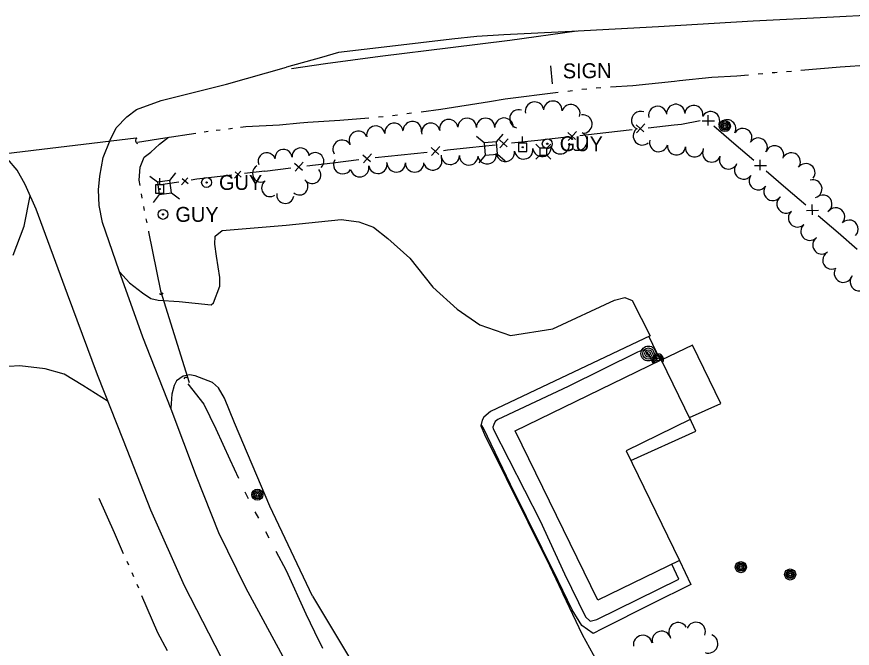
# Model space of a CAD drawing. Extents: x 589250 to 1188077, y 162953 to 363065.
# Drawn here: x 592781.4 to 593117.8, y 174433.4 to 174687.6 of the extents above; entities that cross this region are included whole.
import ezdxf

# ---------------------------------------------------------------- set-up
doc = ezdxf.new("R2010")
doc.units = 0
for name, color, linetype in [('E_BLD', 7, 'Continuous'), ('E_DRN', 7, 'Continuous'), ('E_DRN_Pipe', 7, 'Continuous'), ('E_DWY', 7, 'Continuous'), ('E_FEN_P', 7, 'Continuous'), ('E_LAND_TreeLine_P', 7, 'Continuous'), ('E_MISCPROP', 7, 'Continuous'), ('E_PATH_Sidewalk', 7, 'Continuous'), ('E_RDWY', 7, 'Continuous'), ('E_RDWY_Gravel', 7, 'Continuous'), ('E_SGN', 7, 'Continuous'), ('E_SGN_Text', 7, 'Continuous'), ('E_UTL_AG_Bold', 7, 'Continuous'), ('E_UTL_EGuyWire', 7, 'Continuous'), ('E_UTL_EPowerPole', 7, 'Continuous'), ('E_WTR_FlowLine', 7, 'Continuous')]:
    doc.layers.add(name, color=color, linetype=linetype)

msp = doc.modelspace()

# ---------------------------------------------------------------- linework, layer by layer
at = {"layer": 'E_BLD'}
for p, q in [((592982.07, 174520.91), (593040.77, 174549.51)), ((593040.77, 174549.51), (593052.5, 174525.42)), ((593052.5, 174525.42), (593026.72, 174512.87)), ((593015.29, 174452.7), (592982.07, 174520.91)), ((593026.72, 174512.87), (593048.22, 174468.73)), ((593048.22, 174468.73), (593015.29, 174452.7))]:
    msp.add_line(p, q, dxfattribs=at)
at = {"layer": 'E_DRN'}
for centre, radius, start, end in [((592830.66, 174637.72), 1.41, 133.6966, 239.9568), ((592839.54, 174576.85), 0.954, 226.1025, 332.3627), ((592849.46, 174541.58), 0.827, 52.6115, 158.8717)]:
    msp.add_arc(centre, radius, start, end, dxfattribs=at)
at = {"layer": 'E_DRN_Pipe'}
for p, q in [((592756.83, 174630.04), (592829.52, 174638.78)), ((592839.31, 174577.27), (592850.78, 174540.36))]:
    msp.add_line(p, q, dxfattribs=at)
at = {"layer": 'E_DWY'}
for p, q in [((592784.42, 174603.21), (592786.78, 174615.52)), ((592889.79, 174603.66), (592911.93, 174605.96)), ((592911.93, 174605.96), (592919.09, 174605.04)), ((592919.09, 174605.04), (592925.03, 174602.88)), ((592779.94, 174591.59), (592784.42, 174603.21)), ((592861.22, 174599.23), (592864.04, 174601.46)), ((592864.04, 174601.46), (592889.79, 174603.66)), ((592925.03, 174602.88), (592930.75, 174598.26)), ((592861.08, 174596.07), (592861.22, 174599.23)), ((592930.75, 174598.26), (592939.7, 174590.45)), ((592861.76, 174591.18), (592861.08, 174596.07)), ((592863.09, 174582.67), (592861.76, 174591.18)), ((592939.7, 174590.45), (592948.94, 174578.71)), ((592822.8, 174584.91), (592826.83, 174580.41)), ((592826.83, 174580.41), (592832.03, 174576.39)), ((592863.12, 174579.19), (592863.09, 174582.67)), ((592860.65, 174572.37), (592863.12, 174579.19)), ((592948.94, 174578.71), (592958.65, 174569.93)), ((592832.03, 174576.39), (592835.36, 174574.16)), ((592835.36, 174574.16), (592838.38, 174573.48)), ((592838.38, 174573.48), (592846.81, 174572.98)), ((592997.19, 174561.93), (593021.98, 174573.52)), ((593021.98, 174573.52), (593026.16, 174574.55)), ((593026.16, 174574.55), (593029.13, 174573.34)), ((592846.81, 174572.98), (592859.71, 174571.58)), ((592859.71, 174571.58), (592860.65, 174572.37)), ((593029.13, 174573.34), (593036.43, 174559.11)), ((592958.65, 174569.93), (592967.83, 174563.61)), ((592967.83, 174563.61), (592980.2, 174559.3)), ((592980.2, 174559.3), (592997.19, 174561.93)), ((593036.43, 174559.11), (592972.13, 174528.64)), ((592782.61, 174547.12), (592740.82, 174544.2)), ((592792.87, 174545.92), (592782.61, 174547.12)), ((592800.42, 174543.74), (592792.87, 174545.92)), ((592807.99, 174539.16), (592800.42, 174543.74)), ((592850.9, 174543.43), (592848.38, 174542.94)), ((592853.28, 174542.98), (592850.9, 174543.43)), ((592845.71, 174541.02), (592844.78, 174539.12)), ((592848.38, 174542.94), (592845.71, 174541.02)), ((592860.25, 174540.36), (592853.28, 174542.98)), ((592862.63, 174538.17), (592860.25, 174540.36)), ((592818.14, 174532.68), (592807.99, 174539.16)), ((592844.78, 174539.12), (592843.87, 174535.64)), ((592865.04, 174534.08), (592862.63, 174538.17)), ((592843.87, 174535.64), (592843.36, 174530.08)), ((592869.07, 174524.17), (592865.04, 174534.08)), ((592969.44, 174526.39), (592968.71, 174525.15)), ((592972.13, 174528.64), (592969.44, 174526.39)), ((592883.25, 174490.63), (592869.07, 174524.17)), ((592968.71, 174525.15), (592968.24, 174522.93)), ((592968.24, 174522.93), (592969.75, 174519.49)), ((592969.75, 174519.49), (592995.92, 174466.74)), ((592900.5, 174454.33), (592883.25, 174490.63)), ((592995.92, 174466.74), (593000.87, 174456.25)), ((593000.87, 174456.25), (593001.29, 174455.38)), ((592900.5, 174454.33), (592917.9, 174425.3)), ((593001.29, 174455.38), (593009.02, 174439.01)), ((593009.02, 174439.01), (593018.06, 174422.58))]:
    msp.add_line(p, q, dxfattribs=at)
at = {"layer": 'E_FEN_P'}
for p, q in [((593059.56, 174647.99), (593059.62, 174643.81)), ((593030.88, 174640.85), (593034.18, 174644.44)), ((593046.09, 174644.04), (593049.01, 174644.36)), ((593049.01, 174644.36), (593056.51, 174645.73)), ((593057.35, 174645.67), (593062.23, 174645.71)), ((593003.21, 174640.99), (593006.3, 174638.17)), ((593003.39, 174637.78), (593006.69, 174641.37)), ((593008.11, 174639.8), (593018.6, 174640.97)), ((593018.6, 174640.97), (593029.1, 174642.14)), ((593030.69, 174644.05), (593033.79, 174641.24)), ((593035.6, 174642.87), (593046.09, 174644.04)), ((593062.04, 174643.59), (593070.05, 174636.71)), ((592975.72, 174637.96), (592978.81, 174635.15)), ((592975.9, 174634.76), (592979.21, 174638.35)), ((592975.9, 174634.76), (592979.21, 174638.35)), ((592975.9, 174634.76), (592979.21, 174638.35)), ((592980.62, 174636.77), (592991.12, 174637.92)), ((592991.12, 174637.92), (593001.61, 174639.08)), ((592948.23, 174634.97), (592951.31, 174632.14)), ((592948.4, 174631.76), (592951.72, 174635.33)), ((592954.75, 174633.92), (592963.63, 174634.9)), ((592963.63, 174634.9), (592974.12, 174636.05)), ((593070.05, 174636.71), (593078.06, 174629.83)), ((592920.71, 174632.01), (592923.84, 174629.23)), ((592920.93, 174628.81), (592924.19, 174632.44)), ((592925.63, 174630.85), (592936.13, 174631.96)), ((592936.13, 174631.96), (592946.63, 174633.06)), ((592953.13, 174633.75), (592954.75, 174633.92)), ((592893.26, 174628.63), (592896.39, 174625.86)), ((592893.48, 174625.43), (592896.74, 174629.06)), ((592898.17, 174627.5), (592908.66, 174628.79)), ((592908.66, 174628.79), (592919.14, 174630.08)), ((593078.33, 174627.65), (593083.21, 174627.68)), ((593080.54, 174629.97), (593080.6, 174625.79)), ((592871.64, 174625.43), (592869.09, 174622.61)), ((592871.8, 174622.94), (592869.37, 174625.11)), ((592881.21, 174625.41), (592873.03, 174624.44)), ((592881.21, 174625.41), (592891.69, 174626.7)), ((593083.02, 174625.57), (593091.03, 174618.69)), ((592846.6, 174621.04), (592838.46, 174619.81)), ((592850.21, 174622.76), (592847.75, 174619.86)), ((592850.46, 174620.27), (592847.96, 174622.36)), ((592853.91, 174622.15), (592851.64, 174621.81)), ((592859.8, 174622.86), (592853.91, 174622.15)), ((592867.97, 174623.83), (592859.8, 174622.86)), ((593091.03, 174618.69), (593099.04, 174611.81)), ((593101.52, 174611.95), (593101.58, 174607.77)), ((593099.31, 174609.63), (593104.18, 174609.66)), ((593104, 174607.55), (593112.01, 174600.67)), ((593112.01, 174600.67), (593119.68, 174594.08))]:
    msp.add_line(p, q, dxfattribs=at)
at = {"layer": 'E_LAND_TreeLine_P'}
for centre, radius, start, end in [((592989.85, 174649.56), 3.72, 13.3737, 193.3737), ((592997.21, 174649.91), 3.72, 357.3896, 177.3896), ((593004.44, 174648.51), 3.72, 342.1345, 162.1345), ((593039.39, 174647.85), 3.66, 14.1964, 194.1964), ((593046.66, 174648.66), 3.66, 5.333, 185.333), ((593053.93, 174648.23), 3.66, 353.6582, 173.6582), ((592983.54, 174646.41), 3.72, 74.624, 254.624), ((593009.3, 174644.36), 3.72, 278.3346, 98.3346), ((593032.51, 174645.81), 3.66, 69.3189, 249.3189), ((593060.72, 174645.74), 3.66, 334.0043, 154.0043), ((592933.29, 174640.99), 3.72, 6.9096, 186.9096), ((592940.67, 174641.69), 3.72, 353.8596, 173.8596), ((592948.06, 174641.02), 3.72, 11.6396, 191.6396), ((592955.33, 174642.52), 3.72, 11.6396, 191.6396), ((592962.71, 174643.05), 3.72, 359.2055, 179.2055), ((592970.14, 174643), 3.72, 0.5694, 180.5694), ((592977.57, 174643.08), 3.72, 0.5694, 180.5694), ((593067.27, 174642.47), 3.66, 332.7445, 152.7445), ((592918.9, 174637.78), 3.72, 27.1345, 207.1345), ((592925.95, 174639.89), 3.72, 10.297, 190.297), ((593007.33, 174637.5), 3.72, 242.9234, 62.9234), ((593033.21, 174639.57), 3.66, 131.7553, 311.7553), ((593073.69, 174638.97), 3.66, 328.0982, 148.0982), ((592912.38, 174634.21), 3.72, 30.3143, 210.3143), ((593039.78, 174636.88), 3.66, 165.1931, 345.1931), ((593079.9, 174635.1), 3.66, 328.0982, 148.0982), ((592888.77, 174630.69), 3.46, 5.0971, 185.0971), ((592895.67, 174631.31), 3.46, 5.0971, 185.0971), ((592985.48, 174634), 3.72, 187.7937, 7.7937), ((592992.85, 174635), 3.72, 187.7937, 7.7937), ((593000.21, 174636.03), 3.72, 189.185, 9.185), ((593046.95, 174635.55), 3.66, 174.4539, 354.4539), ((593054.23, 174634.84), 3.66, 174.4539, 354.4539), ((593061.16, 174632.7), 3.66, 157.6373, 337.6373), ((593086.49, 174631.98), 3.66, 338.1266, 158.1266), ((592882.03, 174629.36), 3.46, 20.4696, 200.4696), ((592901.58, 174629.4), 3.46, 311.6724, 131.6724), ((592948.87, 174629.56), 3.72, 199.0043, 19.0043), ((592955.93, 174631.78), 3.72, 178.2321, 358.2321), ((592963.36, 174631.55), 3.72, 178.2321, 358.2321), ((592970.75, 174632), 3.72, 187.6944, 7.6944), ((592970.75, 174632), 3.72, 187.6944, 7.6944), ((592970.75, 174632), 3.72, 187.6944, 7.6944), ((592978.12, 174633), 3.72, 187.6944, 7.6944), ((593067.93, 174629.92), 3.66, 157.6373, 337.6373), ((593093.21, 174629.12), 3.66, 323.6995, 143.6995), ((592879.74, 174624.49), 3.46, 118.559, 298.559), ((592912.63, 174628.01), 3.72, 148.8099, 328.8099), ((592919.47, 174626.8), 3.72, 190.6301, 10.6301), ((592926.78, 174628.17), 3.72, 190.6301, 10.6301), ((592934.15, 174628.76), 3.72, 179.7625, 359.7625), ((592941.58, 174628.73), 3.72, 179.7625, 359.7625), ((593073.97, 174625.82), 3.66, 144.7317, 324.7317), ((593099.1, 174624.79), 3.66, 323.6995, 143.6995), ((592900.37, 174623.84), 3.46, 219.4775, 39.4775), ((592883.4, 174618.62), 3.46, 124.1765, 304.1765), ((592895.18, 174619.26), 3.46, 229.5721, 49.5721), ((593079.91, 174621.54), 3.66, 143.6995, 323.6995), ((593101.92, 174618.27), 3.66, 287.0738, 107.0738), ((593085.8, 174617.2), 3.66, 143.6995, 323.6995), ((592889.51, 174615.88), 3.46, 170.1816, 350.1816), ((593091.04, 174612.19), 3.66, 127.7541, 307.7541), ((593105.91, 174612.16), 3.66, 304.2595, 124.2595), ((593111.07, 174607.02), 3.66, 317.8006, 137.8006), ((593095.69, 174606.55), 3.66, 133.0798, 313.0798), ((593100.68, 174601.2), 3.66, 133.0798, 313.0798), ((593116.48, 174602.08), 3.66, 315.5694, 135.5694), ((593105.47, 174595.69), 3.66, 125.2646, 305.2646), ((593109.51, 174589.59), 3.66, 118.8702, 298.8702), ((593114.11, 174584.32), 3.66, 154.703, 334.703), ((593120.54, 174580.91), 3.66, 140.9252, 320.9252), ((593047.67, 174439.98), 3.79, 30.7108, 210.7108), ((593054.85, 174440.09), 3.79, 338.768, 158.768), ((593040.98, 174436.51), 3.79, 13.0982, 193.0982), ((593033.42, 174434.83), 3.79, 9.1002, 189.1002), ((593059.84, 174435.23), 3.79, 249.1988, 69.1988)]:
    msp.add_arc(centre, radius, start, end, dxfattribs=at)
at = {"layer": 'E_MISCPROP'}
for centre, radius in [((593066.46, 174643.53), 2.23), ((593066.46, 174643.53), 1.67), ((593066.46, 174643.53), 1.12), ((593066.46, 174643.53), 0.558), ((593035.69, 174552.02), 3), ((593035.69, 174552.02), 2.25), ((593035.69, 174552.02), 1.5), ((593035.69, 174552.02), 0.75), ((593039.57, 174549.59), 0.558), ((592878.28, 174495.2), 2.23), ((592878.28, 174495.2), 1.67), ((592878.28, 174495.2), 1.12), ((592878.28, 174495.2), 0.558), ((593072.9, 174466.05), 2.23), ((593072.9, 174466.05), 1.67), ((593072.9, 174466.05), 1.12), ((593072.9, 174466.05), 0.558), ((593092.75, 174463.1), 2.23), ((593092.75, 174463.1), 1.67), ((593092.75, 174463.1), 1.12), ((593092.75, 174463.1), 0.558)]:
    msp.add_circle(centre, radius, dxfattribs=at)
for radius, start, end in [(2.23, 323.7803, 221.451), (1.67, 334.4374, 226.8186), (1.12, 353.7006, 238.2368)]:
    msp.add_arc((593039.57, 174549.59), radius, start, end, dxfattribs=at)
at = {"layer": 'E_PATH_Sidewalk'}
for p, q in [((593035.89, 174558.86), (593040.36, 174549.3)), ((593033.24, 174553.41), (593031.35, 174552.5)), ((593034.33, 174553.14), (593033.24, 174553.41)), ((593053.45, 174555.4), (593040.83, 174549.38)), ((593064.79, 174531.9), (593053.45, 174555.4)), ((593031.35, 174552.5), (593003.41, 174538.7)), ((593035.09, 174552.47), (593034.33, 174553.14)), ((593035.91, 174551.66), (593035.09, 174552.47)), ((593037.66, 174547.99), (593035.91, 174551.66)), ((593003.41, 174538.7), (592977.02, 174526.47)), ((593052.19, 174526.22), (593064.79, 174531.9)), ((592977.02, 174526.47), (592975.12, 174525.43)), ((592969.27, 174522), (592968.36, 174523.52)), ((592973.51, 174523.44), (592973.11, 174522.42)), ((592974.04, 174524.67), (592973.51, 174523.44)), ((592975.12, 174525.43), (592974.04, 174524.67)), ((593054.83, 174520.83), (593052.19, 174526.22)), ((592980.17, 174499.34), (592969.27, 174522)), ((592973.11, 174522.42), (592973.12, 174521.68)), ((592973.12, 174521.68), (592992.12, 174484.69)), ((593028.6, 174509), (593054.83, 174520.83)), ((592999.39, 174460.51), (592980.17, 174499.34)), ((592992.12, 174484.69), (593001.86, 174463.41)), ((593047.99, 174461.28), (593045.15, 174467.24)), ((593048.13, 174468.69), (593052.72, 174459.12)), ((593001.86, 174463.41), (593010.41, 174446.11)), ((593004.94, 174448.87), (592999.39, 174460.51)), ((593014.86, 174444.92), (593047.99, 174461.28)), ((593052.72, 174459.12), (593037.02, 174451.32)), ((593037.02, 174451.32), (593017.02, 174441.26)), ((593008.88, 174442.59), (593004.94, 174448.87)), ((593010.41, 174446.11), (593012.28, 174444.28)), ((593013.47, 174439.37), (593008.88, 174442.59)), ((593012.28, 174444.28), (593014.86, 174444.92)), ((593017.02, 174441.26), (593013.47, 174439.37))]:
    msp.add_line(p, q, dxfattribs=at)
at = {"layer": 'E_RDWY'}
for p, q in [((593141.65, 174689.13), (593110.21, 174687.37)), ((593077.81, 174685.72), (593039.72, 174683.52)), ((593110.21, 174687.37), (593077.81, 174685.72)), ((593004.9, 174681.61), (592977.45, 174680.24)), ((593039.72, 174683.52), (593004.9, 174681.61)), ((592956.53, 174678.58), (592931.52, 174675.55)), ((592966.56, 174679.65), (592956.53, 174678.58)), ((592977.45, 174680.24), (592966.56, 174679.65)), ((592931.52, 174675.55), (592910.98, 174673.18)), ((592904.1, 174671.18), (592889.98, 174667.29)), ((592910.98, 174673.18), (592904.1, 174671.18)), ((592865.86, 174660.44), (592889.98, 174667.29)), ((592839.56, 174653.78), (592865.86, 174660.44)), ((592829.63, 174650.17), (592839.56, 174653.78)), ((592825.67, 174647.23), (592829.63, 174650.17)), ((592821.41, 174642.9), (592825.67, 174647.23)), ((592819, 174637.82), (592821.41, 174642.9)), ((592816.15, 174630.9), (592819, 174637.82)), ((592814.84, 174623.38), (592816.15, 174630.9)), ((592781.52, 174625.84), (592777.72, 174630.4)), ((592784.77, 174620.01), (592781.52, 174625.84)), ((592814.27, 174617.86), (592814.84, 174623.38)), ((592789.17, 174610.16), (592784.77, 174620.01)), ((592814.63, 174611.58), (592814.27, 174617.86)), ((592815.91, 174604.7), (592814.63, 174611.58)), ((592801.86, 174575.85), (592789.17, 174610.16)), ((592822.67, 174585.29), (592815.91, 174604.7)), ((592832.09, 174558.54), (592822.67, 174585.29)), ((592813.84, 174543.49), (592801.86, 174575.85)), ((592843.52, 174529.68), (592832.09, 174558.54)), ((592824.38, 174516.97), (592813.84, 174543.49)), ((592853.72, 174502.48), (592843.52, 174529.68)), ((592835.34, 174488.92), (592824.38, 174516.97)), ((592862.8, 174479.88), (592853.72, 174502.48)), ((592848.98, 174458.53), (592835.34, 174488.92)), ((592873.56, 174457.75), (592862.8, 174479.88)), ((592863.71, 174429.81), (592848.98, 174458.53)), ((592889.44, 174428.46), (592873.56, 174457.75))]:
    msp.add_line(p, q, dxfattribs=at)
at = {"layer": 'E_RDWY_Gravel'}
for p, q in [((593006.82, 174681.71), (592979.96, 174678.03)), ((592979.96, 174678.03), (592956.03, 174675.01)), ((592956.03, 174675.01), (592927.76, 174671.58)), ((592927.76, 174671.58), (592905.63, 174668.58)), ((592905.63, 174668.58), (592891.97, 174666.63))]:
    msp.add_line(p, q, dxfattribs=at)
at = {"layer": 'E_SGN'}
msp.add_line((592996.31, 174667.73), (592996.87, 174660.48), dxfattribs=at)
at = {"layer": 'E_UTL_AG_Bold'}
for p, q in [((592969.59, 174636.78), (592966.54, 174639.36)), ((592974.57, 174637.19), (592977.16, 174640.24)), ((592974.57, 174637.19), (592969.59, 174636.78)), ((592969.59, 174636.78), (592970, 174631.79)), ((592974.99, 174632.21), (592974.57, 174637.19)), ((592970, 174631.79), (592967.42, 174628.74)), ((592970, 174631.79), (592974.99, 174632.21)), ((592974.99, 174632.21), (592978.04, 174629.62)), ((592843.05, 174621.59), (592845.47, 174624.78)), ((592838.1, 174620.91), (592834.91, 174623.32)), ((592843.05, 174621.59), (592838.1, 174620.91)), ((592838.1, 174620.91), (592838.78, 174615.95)), ((592843.74, 174616.64), (592843.05, 174621.59)), ((592838.78, 174615.95), (592836.36, 174612.77)), ((592838.78, 174615.95), (592843.74, 174616.64)), ((592843.74, 174616.64), (592846.92, 174614.22))]:
    msp.add_line(p, q, dxfattribs=at)
for points in [[(592992, 174634.63), (592990.41, 174636.23)], [(592994.82, 174634.63), (592996.41, 174636.23)], [(592992, 174631.82), (592990.41, 174630.23)], [(592994.82, 174631.82), (592996.41, 174630.23)]]:
    msp.add_lwpolyline(points, dxfattribs=at)
msp.add_lwpolyline([(592992, 174631.82), (592994.82, 174631.82), (592994.82, 174634.63), (592992, 174634.63)], close=True, dxfattribs=at)
at = {"layer": 'E_UTL_EGuyWire'}
for centre, radius in [((592994.97, 174636.44), 2), ((592994.97, 174636.44), 0.25), ((592857.82, 174620.86), 2), ((592857.82, 174620.86), 0.25), ((592840.27, 174608.01), 2), ((592840.27, 174608.01), 0.25)]:
    msp.add_circle(centre, radius, dxfattribs=at)
at = {"layer": 'E_UTL_EPowerPole'}
for points in [[(592985.03, 174636.71), (592985.03, 174639.35)], [(592986.7, 174636.71), (592983.35, 174636.71)], [(592983.35, 174636.71), (592983.35, 174633.35)], [(592986.7, 174633.35), (592986.7, 174636.71)], [(592983.35, 174633.35), (592986.7, 174633.35)], [(592838.93, 174619.89), (592838.93, 174622.54)], [(592840.61, 174619.89), (592837.25, 174619.89)], [(592837.25, 174619.89), (592837.25, 174616.54)], [(592840.61, 174616.54), (592840.61, 174619.89)], [(592837.25, 174616.54), (592840.61, 174616.54)]]:
    msp.add_lwpolyline(points, dxfattribs=at)
for centre in [(592985.06, 174635.03), (592838.96, 174618.22)]:
    msp.add_circle(centre, 0.217, dxfattribs=at)
at = {"layer": 'E_WTR_FlowLine'}
for p, q in [((593112.94, 174667.38), (593124.88, 174668.21)), ((593079.82, 174664.52), (593081.73, 174664.69)), ((593085.56, 174665.05), (593086.54, 174665.14)), ((593086.54, 174665.14), (593087.48, 174665.22)), ((593091.32, 174665.54), (593093.23, 174665.7)), ((593097.07, 174666.03), (593112.94, 174667.38)), ((593029.44, 174659.9), (593046.14, 174661.68)), ((593046.14, 174661.68), (593048.19, 174661.9)), ((593048.19, 174661.9), (593061.22, 174663.27)), ((593061.22, 174663.27), (593071.28, 174663.73)), ((593071.28, 174663.73), (593075.99, 174664.16)), ((593003.2, 174657.65), (593005.11, 174657.89)), ((593008.93, 174658.36), (593010.84, 174658.6)), ((593014.67, 174658.88), (593016.59, 174659.01)), ((593020.43, 174659.28), (593029.44, 174659.9)), ((592971.73, 174653.5), (592978.08, 174654.53)), ((592978.08, 174654.53), (592999.38, 174657.18)), ((592952.06, 174650.32), (592971.73, 174653.5)), ((592932.71, 174647.84), (592934.62, 174648.08)), ((592938.43, 174648.57), (592940.34, 174648.82)), ((592944.16, 174649.31), (592952.06, 174650.32)), ((592887.12, 174644.08), (592895.32, 174644.9)), ((592895.32, 174644.9), (592898.55, 174645.11)), ((592898.55, 174645.11), (592911.48, 174645.96)), ((592911.48, 174645.96), (592923.14, 174646.9)), ((592926.97, 174647.21), (592928.89, 174647.37)), ((592841, 174638.88), (592853.55, 174640.75)), ((592856.81, 174641.24), (592858.43, 174641.48)), ((592861.7, 174641.88), (592863.34, 174642.08)), ((592866.61, 174642.47), (592868.25, 174642.67)), ((592871.52, 174643.07), (592873.6, 174643.32)), ((592873.6, 174643.32), (592887.12, 174644.08)), ((592829.96, 174637.1), (592841, 174638.88)), ((592838.81, 174636.26), (592842.54, 174639.11)), ((592835.33, 174633.11), (592838.81, 174636.26)), ((592831.09, 174626.96), (592832.74, 174631.01)), ((592832.74, 174631.01), (592835.33, 174633.11)), ((592830.74, 174621.76), (592831.09, 174626.96)), ((592831.07, 174619.57), (592830.74, 174621.76)), ((592831.91, 174614.56), (592831.58, 174616.22)), ((592832.88, 174609.58), (592832.56, 174611.24)), ((592833.85, 174604.59), (592833.53, 174606.25)), ((592834.56, 174600.99), (592834.5, 174601.27)), ((592839.44, 174577.23), (592834.56, 174600.99)), ((592850.29, 174539.87), (592856.73, 174531.61)), ((592856.73, 174531.61), (592861.5, 174521.76)), ((592861.5, 174521.76), (592867.19, 174509.33)), ((592867.19, 174509.33), (592870.71, 174501.81)), ((592873.24, 174496.39), (592874.51, 174493.68)), ((592814.47, 174493.8), (592820.58, 174480.04)), ((592877.27, 174488.37), (592878.67, 174485.73)), ((592820.58, 174480.04), (592824.3, 174471.54)), ((592881.48, 174480.44), (592882.88, 174477.8)), ((592885.68, 174472.51), (592889.81, 174464.66)), ((592825.65, 174468.46), (592826.32, 174466.93)), ((592827.66, 174463.85), (592828.34, 174462.32)), ((592889.81, 174464.66), (592897.76, 174447.3)), ((592829.68, 174459.24), (592830.34, 174457.7)), ((592831.67, 174454.62), (592838.09, 174439.75)), ((592897.76, 174447.3), (592901.2, 174440.05)), ((592838.09, 174439.75), (592841.91, 174432.56)), ((592901.2, 174440.05), (592904.45, 174433.4))]:
    msp.add_line(p, q, dxfattribs=at)

# ---------------------------------------------------------------- texts
at = {"layer": 'E_SGN_Text'}
msp.add_text('SIGN', height=6, rotation=0.5694, dxfattribs=at).set_placement((593001.24, 174662.73))
at = {"layer": 'E_UTL_EGuyWire'}
for p in [(592999.97, 174633.44), (592862.82, 174617.86), (592845.27, 174605.01)]:
    msp.add_text('GUY', height=6, dxfattribs=at).set_placement(p)

doc.saveas('drawing.dxf')
